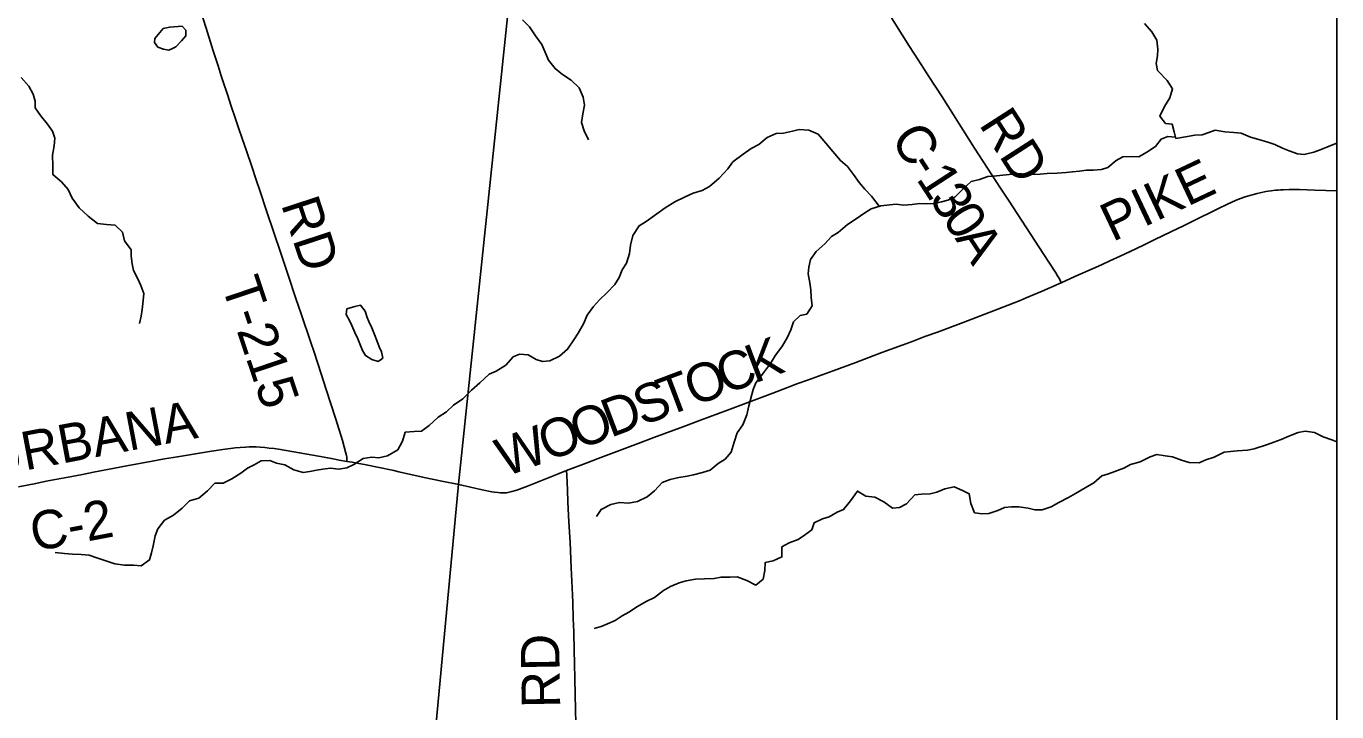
# Model space of a CAD drawing. Extents: x 0 to 1101, y 0 to 440.
# Drawn here: x 480.9 to 539, y 82.8 to 113.2 of the extents above; entities that cross this region are included whole.
import ezdxf

# ---------------------------------------------------------------- set-up
doc = ezdxf.new("R2010")
doc.units = 0
for name, color, linetype in [('GM_X_County_Road', 7, 'Continuous'), ('GM_X_County_Road_Text', 7, 'Continuous'), ('GM_X_Minor_Lake', 7, 'Continuous'), ('GM_X_Minor_River', 7, 'Continuous'), ('GM_X_Township', 7, 'Continuous'), ('GM_X_Township_Road', 7, 'Continuous'), ('GM_X_Township_Road_Text', 7, 'Continuous'), ('SH_Cut_Line', 7, 'Continuous'), ('SH_Text', 7, 'Continuous')]:
    doc.layers.add(name, color=color, linetype=linetype)

msp = doc.modelspace()

# ---------------------------------------------------------------- linework, layer by layer
at = {"layer": 'GM_X_County_Road'}
msp.add_lwpolyline([(539, 34.901), (539, 244.322), (515.616, 246.993), (514.479, 237.7), (513.87, 229.982), (512.492, 214.814), (511.389, 202.515), (509.862, 188.86), (506.544, 156.214), (505.255, 141.5), (504.934, 139.397), (500.064, 92.877), (495.306, 41.992), (494.967, 38.564), (506.443, 37.784), (519.517, 36.487), (538.022, 35.007)], close=True, dxfattribs=at)
for points in [[(526.786, 101.808), (526.704, 101.974), (526.624, 102.119), (526.543, 102.246), (525.979, 103.101), (524.471, 105.423), (524.095, 106), (522.933, 107.777), (522.014, 109.245), (521.499, 110.044), (520.915, 110.953), (520.443, 111.691), (520.062, 112.287), (519.413, 113.309), (518.795, 114.285), (518.475, 114.787), (518.086, 115.401), (517.733, 115.95), (517.292, 116.654)], [(526.786, 101.808), (527.391, 102.086), (528.193, 102.437), (528.566, 102.606), (528.937, 102.782), (529.395, 102.992), (529.835, 103.195), (530.425, 103.47), (530.642, 103.577), (530.909, 103.708), (531.665, 104.073), (532.202, 104.332), (532.654, 104.552), (533.703, 105.076), (534.181, 105.302), (534.504, 105.446), (534.62, 105.494), (534.887, 105.596), (534.979, 105.627), (535.202, 105.695), (535.31, 105.726), (535.463, 105.768), (535.596, 105.797), (535.85, 105.846), (535.952, 105.861), (536.087, 105.881), (536.174, 105.893), (536.285, 105.905), (536.402, 105.915), (536.502, 105.922), (536.616, 105.928), (536.89, 105.936), (537.354, 105.936), (538.02, 105.917), (539, 105.875)], [(504.855, 93.475), (505.72, 93.812), (506.255, 94.014), (508.027, 94.679), (508.724, 94.939), (510.049, 95.434), (510.797, 95.713), (511.983, 96.157), (512.82, 96.473), (514.003, 96.916), (515.112, 97.333), (515.529, 97.486), (516.678, 97.906), (517.681, 98.274), (518.837, 98.709), (519.733, 99.042), (520.217, 99.223), (520.731, 99.42), (521.296, 99.62), (522.433, 100.044), (523.782, 100.557), (524.432, 100.817), (524.96, 101.025), (525.225, 101.134), (525.945, 101.439), (526.68, 101.759), (526.786, 101.808)], [(480.551, 92.76), (481.318, 92.912), (481.775, 93.003), (482.6, 93.158), (482.911, 93.216), (483.387, 93.308), (483.88, 93.406), (484.501, 93.527), (485.362, 93.686), (485.911, 93.787), (486.478, 93.894), (487.028, 93.992), (487.598, 94.089), (488.131, 94.177), (489.106, 94.336), (489.715, 94.428), (489.947, 94.458), (490.16, 94.482), (490.382, 94.501), (490.628, 94.516), (490.782, 94.524), (490.932, 94.526), (491.097, 94.524), (491.261, 94.515), (491.469, 94.498), (491.671, 94.479), (491.889, 94.456), (492.079, 94.426), (493.017, 94.269), (493.86, 94.113), (494.263, 94.037), (494.501, 93.993), (494.776, 93.944), (495.113, 93.885)], [(495.113, 93.885), (495.346, 93.845), (495.566, 93.805), (495.968, 93.728), (496.469, 93.625), (497.191, 93.475), (497.413, 93.427), (498.538, 93.178), (499.322, 93.013), (500.071, 92.86)], [(500.071, 92.86), (501.109, 92.632), (501.545, 92.538), (501.662, 92.517), (501.801, 92.5), (501.917, 92.491), (502.021, 92.488), (502.099, 92.49), (502.186, 92.495), (502.251, 92.503), (502.311, 92.515), (502.424, 92.544), (502.648, 92.614), (503.119, 92.787), (504.157, 93.205), (504.521, 93.35), (504.855, 93.475)], [(505.27, 82.269), (505.249, 82.883), (505.226, 84.225), (505.209, 84.933), (505.194, 85.492), (505.169, 86.33), (505.149, 86.926), (505.126, 87.634), (505.099, 88.286), (505.061, 89.161), (505.007, 90.297), (504.954, 91.209), (504.908, 92.084), (504.888, 92.624), (504.862, 93.257), (504.855, 93.475)]]:
    msp.add_lwpolyline(points, dxfattribs=at)
at = {"layer": 'GM_X_Minor_Lake'}
for points in [[(486.974, 113.079), (486.604, 112.631), (486.59, 112.46), (486.734, 112.253), (486.982, 112.17), (487.22, 112.12), (487.377, 112.193)], [(487.377, 112.193), (487.529, 112.263), (487.783, 112.532), (487.968, 112.756), (487.972, 113.006), (487.804, 113.179), (487.259, 113.143), (486.974, 113.079)], [(495.114, 100.651), (495.076, 100.401), (495.208, 100.16), (495.329, 99.908), (495.46, 99.598), (495.603, 99.323), (495.799, 98.808), (495.931, 98.578), (496.224, 98.403), (496.495, 98.319), (496.648, 98.42)], [(496.648, 98.42), (496.713, 98.463), (496.649, 98.737), (496.55, 98.966), (496.441, 99.241), (496.344, 99.515), (496.224, 99.813), (496.081, 100.089), (496.015, 100.272), (495.929, 100.546), (495.718, 100.811), (495.467, 100.759), (495.114, 100.651)]]:
    msp.add_lwpolyline(points, dxfattribs=at)
at = {"layer": 'GM_X_Minor_River'}
for points in [[(502.901, 113.461), (503.214, 113.149), (503.48, 112.758), (503.757, 112.367), (503.889, 112.058), (504.053, 111.68), (504.342, 111.3), (504.667, 111.044), (505.06, 110.787), (505.406, 110.452), (505.581, 110.04), (505.643, 109.686), (505.58, 109.289), (505.517, 108.915), (505.636, 108.538), (505.823, 108.148)], [(539, 107.993), (538.965, 107.977), (538.565, 107.824), (538.268, 107.693), (537.983, 107.595), (537.561, 107.5), (537.255, 107.516), (536.883, 107.648), (536.59, 107.778), (536.252, 107.931), (535.947, 108.039), (535.541, 108.159), (535.179, 108.256), (534.762, 108.434), (534.434, 108.473), (534.037, 108.491), (533.607, 108.567), (533.322, 108.469), (533.025, 108.372), (532.707, 108.343), (532.298, 108.282), (531.865, 108.209), (531.791, 108.495), (531.705, 108.837), (531.411, 108.865), (531.155, 109.199), (531.355, 109.628), (531.599, 109.999), (531.719, 110.406), (531.476, 110.774), (531.052, 111.213), (530.989, 111.521), (531.051, 111.872), (531.067, 112.156), (531.017, 112.566), (530.807, 112.933), (530.473, 113.303)], [(480.675, 110.91), (481.009, 110.518), (481.208, 110.173), (481.294, 109.853), (481.3, 109.569), (481.533, 109.224), (481.845, 108.844), (482.066, 108.521), (482.164, 108.224), (482.135, 107.872), (482.061, 107.464), (482.076, 106.997), (482.081, 106.599), (482.461, 106.274), (482.751, 105.94), (482.937, 105.55), (483.249, 105.135), (483.64, 104.754), (484.054, 104.428), (484.462, 104.387), (484.836, 104.358), (485.16, 104.046), (485.256, 103.658), (485.556, 103.266), (485.551, 102.982), (485.591, 102.651), (485.655, 102.354), (485.841, 101.976), (485.984, 101.689), (486.115, 101.323), (486.076, 101.016), (486.035, 100.619), (485.996, 100.324), (485.912, 99.995)], [(518.716, 105.203), (518.366, 105.652), (518.076, 105.963), (517.831, 106.252), (517.576, 106.609), (517.309, 106.954), (516.996, 107.221), (516.651, 107.625), (516.35, 107.994), (516.005, 108.397), (515.6, 108.575), (515.169, 108.594), (514.873, 108.53), (514.463, 108.435), (514.145, 108.429), (513.745, 108.242), (513.376, 107.93), (513.033, 107.754), (512.677, 107.51), (512.229, 107.165), (511.997, 106.862), (511.616, 106.448), (511.19, 106.068), (510.859, 105.903), (510.459, 105.785), (510.105, 105.609), (509.659, 105.4), (509.223, 105.123), (508.856, 104.857), (508.374, 104.524), (508.076, 104.335), (507.785, 103.897), (507.687, 103.478), (507.647, 103.103), (507.504, 102.673), (507.318, 102.381), (507.187, 102.042), (506.989, 101.726), (506.655, 101.368), (506.309, 101.044), (506.043, 100.753), (505.765, 100.371), (505.6, 99.987), (505.366, 99.57), (505.18, 99.277), (504.901, 98.861), (504.544, 98.548), (504.109, 98.34), (503.791, 98.322), (503.498, 98.407), (503.149, 98.617), (502.764, 98.635), (502.478, 98.526), (502.154, 98.156), (501.73, 97.879), (501.422, 97.747), (501.007, 97.368), (500.639, 97.044), (500.247, 96.664), (499.845, 96.374), (499.522, 96.084), (499.156, 95.851), (498.764, 95.471), (498.419, 95.226), (498.09, 95.209), (497.704, 95.181), (497.584, 94.785), (497.373, 94.402), (496.915, 94.125), (496.528, 94.04), (496.222, 94.068), (495.835, 94.018), (495.422, 93.751), (495.113, 93.597), (494.761, 93.535), (494.376, 93.587), (494.046, 93.535), (493.761, 93.494), (493.465, 93.431), (493.181, 93.39), (492.763, 93.511), (492.369, 93.734), (491.996, 93.808), (491.703, 93.927), (491.317, 93.91), (491.008, 93.733), (490.71, 93.59), (490.412, 93.368), (490.011, 93.112), (489.633, 92.914), (489.258, 92.92), (488.935, 92.573), (488.544, 92.249), (488.134, 92.131), (487.811, 91.817), (487.42, 91.505), (487.031, 91.284), (486.729, 90.891), (486.611, 90.585), (486.524, 90.143), (486.451, 89.837)], [(531.852, 108.262), (531.503, 108.284), (531.207, 108.175), (530.963, 107.849), (530.573, 107.594), (530.218, 107.384), (529.923, 107.401), (529.515, 107.385), (529.217, 107.231), (528.849, 106.919), (528.564, 106.832), (528.2, 106.793), (527.905, 106.798), (527.598, 106.758), (527.28, 106.718), (526.996, 106.688), (526.598, 106.661), (526.155, 106.646), (525.848, 106.617), (525.428, 106.601), (525.043, 106.63), (524.737, 106.635), (524.339, 106.597), (523.918, 106.547), (523.532, 106.519), (523.167, 106.389), (522.791, 106.293), (522.399, 105.947), (522.065, 105.6), (521.756, 105.469), (521.471, 105.394), (521.186, 105.32), (520.8, 105.303), (520.506, 105.32), (520.176, 105.28), (519.79, 105.252), (519.461, 105.292), (519.177, 105.263), (518.779, 105.224), (518.357, 105.083), (518.036, 104.884), (517.738, 104.673), (517.313, 104.396), (516.899, 104.039), (516.601, 103.862), (516.301, 103.537), (515.921, 103.191), (515.666, 102.843), (515.592, 102.492), (515.564, 102.196), (515.637, 101.797), (515.689, 101.489), (515.695, 101.159), (515.734, 100.783), (515.501, 100.412), (515.205, 100.349), (514.917, 100.069), (514.798, 99.719), (514.634, 99.369), (514.389, 98.964), (514.11, 98.593), (513.889, 98.233), (513.576, 97.806), (513.24, 97.368), (513.121, 97.074), (512.928, 96.349), (512.842, 95.953), (512.665, 95.512), (512.421, 95.152), (512.278, 94.733), (512.157, 94.292), (511.88, 93.978), (511.57, 93.79), (511.214, 93.5), (510.872, 93.392), (510.484, 93.285), (510.2, 93.232), (509.836, 93.17), (509.448, 93.086), (509.094, 92.944), (508.748, 92.586), (508.426, 92.318), (507.992, 92.109), (507.593, 92.036), (507.197, 92.065), (506.821, 91.981), (506.386, 91.76), (506.177, 91.445)], [(539, 94.756), (538.786, 94.844), (538.402, 94.976), (538.008, 95.164), (537.601, 95.228), (537.293, 95.165), (536.871, 95.002), (536.539, 94.859), (536.208, 94.74), (535.923, 94.631), (535.33, 94.436), (535.045, 94.384), (534.58, 94.358), (534.284, 94.317), (534, 94.288), (533.565, 94.079), (533.189, 93.96), (532.903, 93.817), (532.461, 93.836), (532.122, 93.933), (531.716, 94.087), (531.388, 94.138), (531.026, 94.19), (530.729, 94.081), (530.283, 93.873), (529.861, 93.743), (529.563, 93.578), (528.879, 93.339), (528.582, 93.242), (528.225, 92.929), (527.847, 92.719), (527.412, 92.465), (527.103, 92.288), (526.68, 92.068), (526.336, 91.869), (525.937, 91.739), (525.619, 91.745), (525.314, 91.818), (524.906, 91.87), (524.577, 91.876), (524.27, 91.836), (523.973, 91.704), (523.574, 91.574), (523.279, 91.556), (522.939, 91.608), (522.775, 92.02), (522.703, 92.454), (522.399, 92.595), (522.039, 92.76), (521.629, 92.665), (521.263, 92.523), (520.978, 92.449), (520.581, 92.432), (520.297, 92.403), (519.916, 92), (519.618, 91.834), (519.3, 91.806), (518.919, 92.096), (518.525, 92.296), (518.117, 92.349), (517.746, 92.571), (517.444, 92.144), (517.132, 91.751), (516.846, 91.631), (516.491, 91.421), (516.194, 91.334), (515.829, 91.159), (515.733, 90.853), (515.4, 90.62), (515.113, 90.42), (514.725, 90.278), (514.393, 90.091), (514.397, 89.647), (514.008, 89.471)], [(486.451, 89.837), (486.367, 89.52), (485.988, 89.253), (485.659, 89.281), (485.251, 89.288), (484.82, 89.34), (484.426, 89.483), (484.031, 89.615), (483.692, 89.723), (483.329, 89.763), (482.944, 89.769), (482.593, 89.809), (482.185, 89.839)], [(514.008, 89.471), (513.655, 89.398), (513.638, 89.045), (513.564, 88.671), (513.242, 88.403), (512.848, 88.603), (512.409, 88.77), (512.102, 88.752), (511.705, 88.759), (511.397, 88.696), (510.966, 88.68), (510.569, 88.664), (510.159, 88.591), (509.851, 88.505), (509.463, 88.341), (509.153, 88.164), (508.751, 87.853), (508.385, 87.677), (507.996, 87.455), (507.617, 87.2), (507.32, 87.034), (507.01, 86.835), (506.667, 86.681), (506.381, 86.561), (506.074, 86.475)]]:
    msp.add_lwpolyline(points, dxfattribs=at)
at = {"layer": 'GM_X_Township'}
msp.add_lwpolyline([(435.213, 255.629), (445.064, 254.562), (483.107, 250.705), (508.328, 247.799), (515.616, 246.993), (514.479, 237.7), (513.87, 229.982), (512.492, 214.814), (511.389, 202.515), (509.862, 188.86), (506.544, 156.214), (505.255, 141.5), (504.934, 139.397), (500.064, 92.877), (495.306, 41.992), (494.967, 38.564), (486.494, 39.335), (480.73, 40.036), (456.87, 41.812), (429.195, 44.697)], dxfattribs=at)
at = {"layer": 'GM_X_Township_Road'}
msp.add_lwpolyline([(495.113, 93.885), (495.109, 94.001), (495.104, 94.076), (495.093, 94.153), (495.069, 94.256), (494.914, 94.808), (494.768, 95.287), (494.603, 95.801), (494.396, 96.439), (494.192, 97.079), (493.971, 97.771), (493.663, 98.729), (493.497, 99.204), (493.098, 100.386), (492.855, 101.111), (492.511, 102.136), (492.177, 103.125), (491.553, 105), (491.269, 105.849), (491.11, 106.326), (490.89, 106.999), (490.682, 107.617), (490.462, 108.251), (490.323, 108.637), (490.169, 109.075), (489.981, 109.64), (489.813, 110.153), (489.627, 110.719), (489.541, 110.985), (489.4, 111.427), (489.19, 112.084), (488.869, 113.097), (488.612, 113.915)], dxfattribs=at)
at = {"layer": 'SH_Cut_Line'}
msp.add_lwpolyline([(131, 17.107), (539, 17.107), (539, 244.322), (515.616, 246.993), (508.328, 247.799), (483.107, 250.705), (445.064, 254.562), (435.213, 255.629)], dxfattribs=at)
at = {"layer": 'SH_Text'}
msp.add_lwpolyline([(131, 425.107), (539, 425.107), (539, 17.107), (131, 17.107)], close=True, dxfattribs=at)

# ---------------------------------------------------------------- texts
at = {"layer": 'GM_X_County_Road_Text'}
for s, height, rotation, p in [('RD', 1.7045, 302.73523, (523.107, 108.83)), ('C', 1.705, 302.30327, (519.184, 108.21)), ('1', 1.705, 303.05341, (520.326, 106.418)), ('-', 1.705, 302.92022, (519.943, 107.009)), ('PIKE', 1.7045, 25.32927, (529.059, 103.601)), ('3', 1.705, 303.09376, (520.899, 105.537)), ('0', 1.705, 303.1203, (521.473, 104.657)), ('A', 1.705, 303.1071, (522.047, 103.777)), ('K', 1.705, 20.75108, (513.19, 97.334)), ('C', 1.705, 20.65584, (511.878, 96.839)), ('O', 1.705, 20.6541, (510.474, 96.309)), ('T', 1.705, 20.65734, (509.281, 95.86)), ('S', 1.705, 20.65169, (508.205, 95.454)), ('URBANA', 1.7045, 10.67737, (479.234, 93.175)), ('D', 1.705, 20.65597, (506.801, 94.925)), ('O', 1.705, 20.65943, (503.994, 93.867)), ('O', 1.705, 20.6541, (505.397, 94.396)), ('W', 1.705, 20.03794, (502.119, 93.183)), ('C-2', 1.7045, 10.78286, (481.248, 89.884)), ('RD', 1.7045, 90.96315, (504.573, 82.961))]:
    msp.add_text(s, height=height, rotation=rotation, dxfattribs=at).set_placement(p)
at = {"layer": 'GM_X_Township_Road_Text'}
for s, rotation, p in [('RD', 288.12537, (492.183, 105.291)), ('T-215', 288.52391, (489.535, 101.737))]:
    msp.add_text(s, height=1.7045, rotation=rotation, dxfattribs=at).set_placement(p)

doc.saveas('drawing.dxf')
